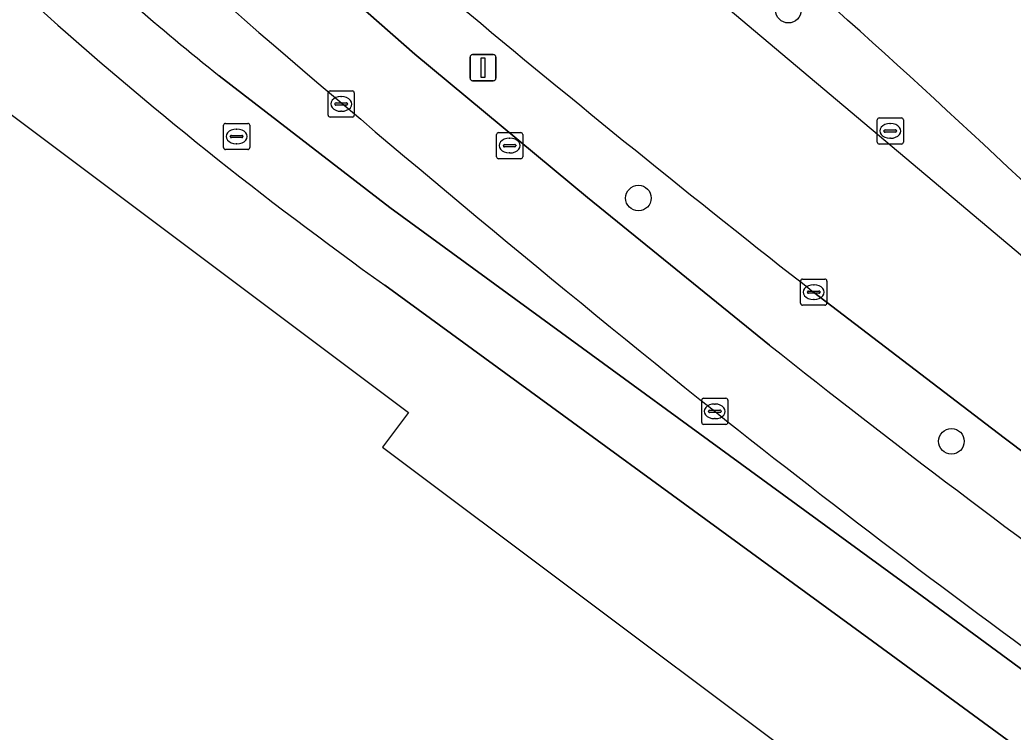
# Model space of a CAD drawing. Extents: x 159716 to 160783, y 383290 to 384031.
# Drawn here: x 160452.03 to 160490.01, y 383782.17 to 383809.41 of the extents above; entities that cross this region are included whole.
import ezdxf

# ---------------------------------------------------------------- set-up
doc = ezdxf.new("R2010")
doc.units = 0
for name, color, linetype in [('IMGEO_Berm_groen', 7, 'Continuous'), ('IMGEO_Berm_open', 7, 'Continuous'), ('IMGEO_Boom', 7, 'Continuous'), ('IMGEO_Fietspad_gesloten', 7, 'Continuous'), ('IMGEO_Hek', 7, 'Continuous'), ('IMGEO_Kolk', 7, 'Continuous'), ('IMGEO_Lichtmast', 7, 'Continuous'), ('IMGEO_OVBaan_gesloten', 7, 'Continuous'), ('IMGEO_Pand_vergunning_verleend', 7, 'Continuous'), ('IMGEO_Rijbaan_lokaal_gesloten', 7, 'Continuous'), ('IMGEO_Rioolput', 7, 'Continuous'), ('IMGEO_Terreindeel_zand', 7, 'Continuous')]:
    doc.layers.add(name, color=color, linetype=linetype)

msp = doc.modelspace()

# ---------------------------------------------------------------- linework, layer by layer
at = {"layer": 'IMGEO_Berm_groen'}
for points in [[(160468.811, 383809.978), (160461.656, 383816.243), (160459.997, 383814.379), (160467.136, 383808.092), (160473.731, 383802.62), (160480.692, 383796.972)], [(160495.192, 383786.006), (160500, 383782.513), (160501.435, 383781.471), (160508.624, 383776.362), (160510.644, 383774.978), (160512.046, 383777.027), (160509.967, 383778.451), (160500, 383785.627), (160496.637, 383788.155), (160491.575, 383791.984), (160489.669, 383793.425), (160482.38, 383798.997)]]:
    msp.add_lwpolyline(points, dxfattribs=at)
for centre, radius, start, end in [((160816.113, 384225.258), 541.365, 230.094, 231.94151), ((160719.076, 384097.11), 383.288, 231.54174, 234.25959)]:
    msp.add_arc(centre, radius, start, end, dxfattribs=at)
at = {"layer": 'IMGEO_Berm_open'}
for points in [[(160460.615, 383809.41), (160454.425, 383814.933)], [(160459.654, 383807.265), (160466.172, 383802.236), (160486.524, 383787.371), (160499.203, 383778.043), (160500, 383777.494), (160507.603, 383772.254)]]:
    msp.add_lwpolyline(points, dxfattribs=at)
for centre, radius, start, end in [((160547.409, 383916.199), 139.884, 227.5693, 231.14553), ((160886.162, 384302.225), 651.12, 229.189321, 231.248445), ((160729.665, 384110.644), 403.759, 231.55035, 234.17126)]:
    msp.add_arc(centre, radius, start, end, dxfattribs=at)
at = {"layer": 'IMGEO_Boom'}
for centre in [(160481.414, 383809.779), (160475.68, 383802.595), (160487.648, 383793.29)]:
    msp.add_circle(centre, 0.489, dxfattribs=at)
at = {"layer": 'IMGEO_Fietspad_gesloten'}
for points in [[(160486.524, 383787.371), (160466.172, 383802.236), (160459.654, 383807.265)], [(160465.987, 383799.258), (160484.632, 383785.642), (160498.214, 383775.691), (160500, 383774.446), (160505.955, 383770.295), (160513.392, 383765.168), (160516.655, 383762.968), (160518.075, 383765.054)], [(160507.603, 383772.254), (160500, 383777.494), (160499.203, 383778.043), (160486.524, 383787.371)]]:
    msp.add_lwpolyline(points, dxfattribs=at)
for centre, radius, start, end in [((160547.409, 383916.199), 139.884, 227.5693, 231.14553), ((160555.185, 383924.191), 153.507, 228.10825, 234.47451)]:
    msp.add_arc(centre, radius, start, end, dxfattribs=at)
at = {"layer": 'IMGEO_Hek'}
msp.add_lwpolyline([(160477.266, 383811.415), (160516.737, 383778.18), (160518.757, 383776.546), (160527.273, 383770.722), (160540.189, 383762.239), (160549.364, 383753.153), (160551.156, 383751.328), (160553.313, 383749.943), (160555.02, 383746.805), (160550.358, 383742.024), (160528.999, 383729.033)], dxfattribs=at)
at = {"layer": 'IMGEO_Kolk'}
for p, q in [((160463.816, 383805.767), (160463.816, 383806.619)), ((160463.891, 383806.693), (160464.743, 383806.693)), ((160464.304, 383806.473), (160464.329, 383806.473)), ((160464.817, 383806.619), (160464.817, 383805.767)), ((160464.075, 383806.187), (160464.075, 383806.199)), ((160464.513, 383806.15), (160464.115, 383806.15)), ((160464.118, 383806.236), (160464.516, 383806.236)), ((160464.559, 383806.199), (160464.559, 383806.187)), ((160464.743, 383805.693), (160463.891, 383805.693)), ((160464.327, 383805.913), (160464.302, 383805.913)), ((160484.885, 383805.661), (160485.737, 383805.661)), ((160484.81, 383804.735), (160484.81, 383805.587)), ((160485.298, 383805.441), (160485.323, 383805.441)), ((160485.811, 383805.587), (160485.811, 383804.735)), ((160485.069, 383805.155), (160485.069, 383805.167)), ((160485.507, 383805.118), (160485.109, 383805.118)), ((160485.112, 383805.204), (160485.51, 383805.204)), ((160485.321, 383804.881), (160485.296, 383804.881)), ((160485.553, 383805.167), (160485.553, 383805.155)), ((160485.737, 383804.661), (160484.885, 383804.661)), ((160481.883, 383798.57), (160481.883, 383799.422)), ((160481.958, 383799.496), (160482.81, 383799.496)), ((160482.371, 383799.276), (160482.396, 383799.276)), ((160482.884, 383799.422), (160482.884, 383798.57)), ((160482.142, 383798.99), (160482.142, 383799.002)), ((160482.58, 383798.953), (160482.182, 383798.953)), ((160482.185, 383799.039), (160482.583, 383799.039)), ((160482.626, 383799.002), (160482.626, 383798.99)), ((160482.81, 383798.496), (160481.958, 383798.496)), ((160482.394, 383798.716), (160482.369, 383798.716)), ((160478.099, 383794.011), (160478.099, 383794.863)), ((160478.174, 383794.937), (160479.026, 383794.937)), ((160478.587, 383794.717), (160478.612, 383794.717)), ((160479.1, 383794.863), (160479.1, 383794.011)), ((160478.358, 383794.431), (160478.358, 383794.443)), ((160478.796, 383794.394), (160478.398, 383794.394)), ((160478.401, 383794.48), (160478.799, 383794.48)), ((160478.842, 383794.443), (160478.842, 383794.431)), ((160479.026, 383793.937), (160478.174, 383793.937)), ((160478.61, 383794.157), (160478.585, 383794.157))]:
    msp.add_line(p, q, dxfattribs=at)
for points in [[(160463.816, 383805.767), (160463.816, 383806.619)], [(160463.891, 383806.693), (160464.743, 383806.693)], [(160464.817, 383806.619), (160464.817, 383805.767)], [(160464.743, 383805.693), (160463.891, 383805.693)], [(160484.885, 383805.661), (160485.737, 383805.661)], [(160484.81, 383804.735), (160484.81, 383805.587)], [(160485.811, 383805.587), (160485.811, 383804.735)], [(160485.737, 383804.661), (160484.885, 383804.661)], [(160481.883, 383798.57), (160481.883, 383799.422)], [(160481.958, 383799.496), (160482.81, 383799.496)], [(160482.884, 383799.422), (160482.884, 383798.57)], [(160482.81, 383798.496), (160481.958, 383798.496)], [(160478.099, 383794.011), (160478.099, 383794.863)], [(160478.174, 383794.937), (160479.026, 383794.937)], [(160479.1, 383794.863), (160479.1, 383794.011)], [(160479.026, 383793.937), (160478.174, 383793.937)]]:
    msp.add_lwpolyline(points, dxfattribs=at)
for centre, radius, start, end in [((160463.893, 383806.617), 0.0765, 91.552, 178.448), ((160463.893, 383806.617), 0.0765, 91.552, 178.448), ((160464.741, 383806.617), 0.0765, 1.552, 88.448), ((160464.741, 383806.617), 0.0765, 1.552, 88.448), ((160464.115, 383806.196), 0.0403, 85.8775, 175.7526), ((160464.112, 383806.186), 0.0366, 178.938, 274.7102), ((160464.516, 383806.193), 0.043, 264.8664, 352.4533), ((160464.52, 383806.198), 0.0386, 1.7309, 96.639), ((160463.893, 383805.769), 0.0765, 181.552, 268.448), ((160463.893, 383805.769), 0.0765, 181.552, 268.448), ((160464.741, 383805.769), 0.0765, 271.552, 358.448), ((160464.741, 383805.769), 0.0765, 271.552, 358.448), ((160484.887, 383805.585), 0.0765, 91.552, 178.448), ((160484.887, 383805.585), 0.0765, 91.552, 178.448), ((160485.735, 383805.585), 0.0765, 1.552, 88.448), ((160485.735, 383805.585), 0.0765, 1.552, 88.448), ((160485.109, 383805.164), 0.0403, 85.8775, 175.7526), ((160485.106, 383805.154), 0.0366, 178.938, 274.7102), ((160485.51, 383805.161), 0.043, 264.8664, 352.4533), ((160485.514, 383805.166), 0.0386, 1.7309, 96.639), ((160484.887, 383804.737), 0.0765, 181.552, 268.448), ((160484.887, 383804.737), 0.0765, 181.552, 268.448), ((160485.735, 383804.737), 0.0765, 271.552, 358.448), ((160485.735, 383804.737), 0.0765, 271.552, 358.448), ((160481.96, 383799.42), 0.0765, 91.552, 178.448), ((160481.96, 383799.42), 0.0765, 91.552, 178.448), ((160482.808, 383799.42), 0.0765, 1.552, 88.448), ((160482.808, 383799.42), 0.0765, 1.552, 88.448), ((160482.182, 383798.999), 0.0403, 85.8775, 175.7526), ((160482.179, 383798.989), 0.0366, 178.938, 274.7102), ((160482.583, 383798.996), 0.043, 264.8664, 352.4533), ((160482.587, 383799.001), 0.0386, 1.7309, 96.639), ((160481.96, 383798.572), 0.0765, 181.552, 268.448), ((160481.96, 383798.572), 0.0765, 181.552, 268.448), ((160482.808, 383798.572), 0.0765, 271.552, 358.448), ((160482.808, 383798.572), 0.0765, 271.552, 358.448), ((160478.176, 383794.861), 0.0765, 91.552, 178.448), ((160478.176, 383794.861), 0.0765, 91.552, 178.448), ((160479.024, 383794.861), 0.0765, 1.552, 88.448), ((160479.024, 383794.861), 0.0765, 1.552, 88.448), ((160478.398, 383794.44), 0.0403, 85.8775, 175.7526), ((160478.395, 383794.43), 0.0366, 178.938, 274.7102), ((160478.799, 383794.437), 0.043, 264.8664, 352.4533), ((160478.803, 383794.442), 0.0386, 1.7309, 96.639), ((160478.176, 383794.013), 0.0765, 181.552, 268.448), ((160478.176, 383794.013), 0.0765, 181.552, 268.448), ((160479.024, 383794.013), 0.0765, 271.552, 358.448), ((160479.024, 383794.013), 0.0765, 271.552, 358.448)]:
    msp.add_arc(centre, radius, start, end, dxfattribs=at)
for centre, major_axis, ratio, start_param, end_param in [((160464.303, 383806.193), (-0.387, 0.002), 0.722429, 4.712389, 7.853982), ((160464.328, 383806.193), (-0.39, 0.002), 0.717154, 1.570796, 4.712389), ((160485.297, 383805.161), (-0.387, 0.002), 0.722429, 4.712389, 7.853982), ((160485.322, 383805.161), (-0.39, 0.002), 0.717154, 1.570796, 4.712389), ((160482.37, 383798.996), (-0.387, 0.002), 0.722429, 4.712389, 7.853982), ((160482.395, 383798.996), (-0.39, 0.002), 0.717154, 1.570796, 4.712389), ((160478.586, 383794.437), (-0.387, 0.002), 0.722429, 4.712389, 7.853982), ((160478.611, 383794.437), (-0.39, 0.002), 0.717154, 1.570796, 4.712389)]:
    msp.add_ellipse(centre, major_axis=major_axis, ratio=ratio, start_param=start_param, end_param=end_param, dxfattribs=at)
at = {"layer": 'IMGEO_Lichtmast'}
for p, q in [((160469.241, 383807.182), (160469.241, 383807.982)), ((160469.241, 383807.982), (160469.241, 383807.182)), ((160469.341, 383808.082), (160470.131, 383808.082)), ((160470.131, 383808.082), (160469.341, 383808.082)), ((160470.231, 383807.982), (160470.231, 383807.182)), ((160470.231, 383807.182), (160470.231, 383807.982)), ((160470.131, 383807.082), (160469.341, 383807.082)), ((160469.341, 383807.082), (160470.131, 383807.082))]:
    msp.add_line(p, q, dxfattribs=at)
msp.add_lwpolyline([(160469.661, 383807.957), (160469.811, 383807.957), (160469.811, 383807.207), (160469.661, 383807.207), (160469.661, 383807.957)], dxfattribs=at)
for centre, start, end in [((160469.341, 383807.982), 90, 180), ((160469.341, 383807.982), 90, 180), ((160470.131, 383807.982), 0, 90), ((160470.131, 383807.982), 360, 90), ((160469.341, 383807.182), 180, 270), ((160469.341, 383807.182), 180, 270), ((160470.131, 383807.182), 270, 0), ((160470.131, 383807.182), 270, 0)]:
    msp.add_arc(centre, 0.1, start, end, dxfattribs=at)
at = {"layer": 'IMGEO_OVBaan_gesloten'}
msp.add_lwpolyline([(160482.38, 383798.997), (160489.669, 383793.425), (160491.575, 383791.984), (160496.637, 383788.155), (160500, 383785.627), (160509.967, 383778.451), (160512.046, 383777.027), (160517.595, 383773.228), (160526.076, 383767.524), (160534.654, 383761.844), (160543.208, 383756.291), (160553.17, 383750), (160555.454, 383748.585), (160554.605, 383750.057)], dxfattribs=at)
for centre, radius, start, end in [((160256.947, 383556.277), 339.825, 45.23623, 48.68772), ((160816.113, 384225.258), 541.365, 230.094, 231.94151)]:
    msp.add_arc(centre, radius, start, end, dxfattribs=at)
at = {"layer": 'IMGEO_Pand_vergunning_verleend'}
msp.add_lwpolyline([(160431.124, 383786.452), (160447.807, 383808.696), (160466.886, 383794.387), (160465.896, 383793.067), (160488.439, 383776.16), (160489.69, 383777.857), (160516.406, 383758.02), (160522.32, 383753.629), (160501.011, 383735.052), (160473.315, 383755.825), (160473.755, 383756.412), (160451.199, 383773.33), (160450.27, 383772.092)], close=True, dxfattribs=at)
at = {"layer": 'IMGEO_Rijbaan_lokaal_gesloten'}
msp.add_lwpolyline([(160480.692, 383796.972), (160473.731, 383802.62), (160467.136, 383808.092), (160459.997, 383814.379), (160458.708, 383815.538), (160456.366, 383817.66), (160454.425, 383814.933), (160460.615, 383809.41)], dxfattribs=at)
for centre, radius, start, end in [((160256.947, 383556.277), 339.825, 45.23623, 48.68772), ((160886.162, 384302.225), 651.12, 229.189321, 231.248445), ((160719.076, 384097.11), 383.288, 231.54174, 234.25959), ((160729.665, 384110.644), 403.759, 231.55035, 234.17126)]:
    msp.add_arc(centre, radius, start, end, dxfattribs=at)
at = {"layer": 'IMGEO_Rioolput'}
for p, q in [((160459.817, 383804.524), (160459.817, 383805.376)), ((160459.892, 383805.45), (160460.744, 383805.45)), ((160460.305, 383805.23), (160460.33, 383805.23)), ((160460.818, 383805.376), (160460.818, 383804.524)), ((160460.076, 383804.944), (160460.076, 383804.956)), ((160460.514, 383804.907), (160460.116, 383804.907)), ((160460.119, 383804.993), (160460.517, 383804.993)), ((160460.56, 383804.956), (160460.56, 383804.944)), ((160470.256, 383804.175), (160470.256, 383805.027)), ((160470.331, 383805.101), (160471.183, 383805.101)), ((160470.744, 383804.881), (160470.769, 383804.881)), ((160471.257, 383805.027), (160471.257, 383804.175)), ((160460.328, 383804.67), (160460.303, 383804.67)), ((160470.515, 383804.595), (160470.515, 383804.607)), ((160470.953, 383804.558), (160470.555, 383804.558)), ((160470.558, 383804.644), (160470.956, 383804.644)), ((160470.999, 383804.607), (160470.999, 383804.595)), ((160460.744, 383804.45), (160459.892, 383804.45)), ((160471.183, 383804.101), (160470.331, 383804.101)), ((160470.767, 383804.321), (160470.742, 383804.321))]:
    msp.add_line(p, q, dxfattribs=at)
for points in [[(160459.817, 383804.524), (160459.817, 383805.376)], [(160459.892, 383805.45), (160460.744, 383805.45)], [(160460.818, 383805.376), (160460.818, 383804.524)], [(160470.256, 383804.175), (160470.256, 383805.027)], [(160470.331, 383805.101), (160471.183, 383805.101)], [(160471.257, 383805.027), (160471.257, 383804.175)], [(160460.744, 383804.45), (160459.892, 383804.45)], [(160471.183, 383804.101), (160470.331, 383804.101)]]:
    msp.add_lwpolyline(points, dxfattribs=at)
for centre, radius, start, end in [((160459.894, 383805.374), 0.0765, 91.552, 178.448), ((160459.894, 383805.374), 0.0765, 91.552, 178.448), ((160460.742, 383805.374), 0.0765, 1.552, 88.448), ((160460.742, 383805.374), 0.0765, 1.552, 88.448), ((160460.116, 383804.953), 0.0403, 85.8775, 175.7526), ((160460.113, 383804.943), 0.0366, 178.938, 274.7102), ((160460.517, 383804.95), 0.043, 264.8664, 352.4533), ((160460.521, 383804.955), 0.0386, 1.7309, 96.639), ((160470.333, 383805.025), 0.0765, 91.552, 178.448), ((160470.333, 383805.025), 0.0765, 91.552, 178.448), ((160471.181, 383805.025), 0.0765, 1.552, 88.448), ((160471.181, 383805.025), 0.0765, 1.552, 88.448), ((160459.894, 383804.526), 0.0765, 181.552, 268.448), ((160459.894, 383804.526), 0.0765, 181.552, 268.448), ((160460.742, 383804.526), 0.0765, 271.552, 358.448), ((160460.742, 383804.526), 0.0765, 271.552, 358.448), ((160470.555, 383804.604), 0.0403, 85.8775, 175.7526), ((160470.552, 383804.594), 0.0366, 178.938, 274.7102), ((160470.956, 383804.601), 0.043, 264.8664, 352.4533), ((160470.96, 383804.606), 0.0386, 1.7309, 96.639), ((160470.333, 383804.177), 0.0765, 181.552, 268.448), ((160470.333, 383804.177), 0.0765, 181.552, 268.448), ((160471.181, 383804.177), 0.0765, 271.552, 358.448), ((160471.181, 383804.177), 0.0765, 271.552, 358.448)]:
    msp.add_arc(centre, radius, start, end, dxfattribs=at)
for centre, major_axis, ratio, start_param, end_param in [((160460.304, 383804.95), (-0.387, 0.002), 0.722429, 4.712389, 7.853982), ((160460.329, 383804.95), (-0.39, 0.002), 0.717154, 1.570796, 4.712389), ((160470.743, 383804.601), (-0.387, 0.002), 0.722429, 4.712389, 7.853982), ((160470.768, 383804.601), (-0.39, 0.002), 0.717154, 1.570796, 4.712389)]:
    msp.add_ellipse(centre, major_axis=major_axis, ratio=ratio, start_param=start_param, end_param=end_param, dxfattribs=at)
at = {"layer": 'IMGEO_Terreindeel_zand'}
msp.add_lwpolyline([(160500, 383774.446), (160498.214, 383775.691), (160484.632, 383785.642), (160465.987, 383799.258)], dxfattribs=at)
msp.add_arc((160555.185, 383924.191), 153.507, 228.10825, 234.47451, dxfattribs=at)

doc.saveas('drawing.dxf')
